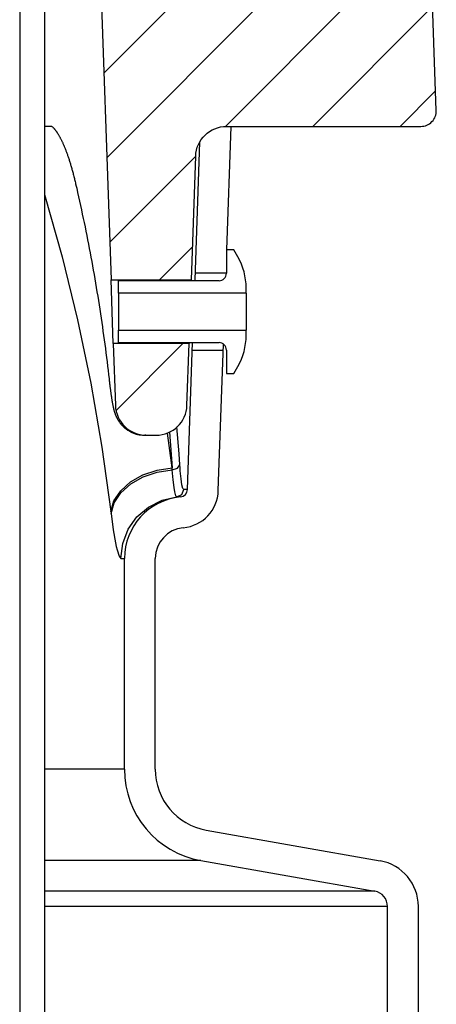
# Model space of a CAD drawing. Extents: x -169 to 2224, y 0 to 2796.
# Tile 405 of 530: x 1806.12 to 1807.8, y 979.8 to 983.78. Entities that reach past the tile are written whole.
import ezdxf

# ---------------------------------------------------------------- set-up
doc = ezdxf.new("R2010")
doc.units = 0
doc.header["$MEASUREMENT"] = 0
doc.layers.add('SPILL-BUCKET', color=1, linetype='CONTINUOUS')
pattern_1 = [(45, (6911.0289, -316.1318), (-0.176776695, 0.176776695), [])]

msp = doc.modelspace()

# ---------------------------------------------------------------- hatches: boundary and pattern name
at = {"layer": 'SPILL-BUCKET'}
h = msp.add_hatch(dxfattribs=at)
h.set_pattern_fill('ANSI31', scale=2, style=0)
h.set_pattern_definition(pattern_1)
edge = h.paths.add_edge_path()
edge.add_line((1806.49608, 984.20746), (1806.43787, 984.14504))
edge.add_line((1806.43787, 984.14504), (1806.48733, 982.72859))
edge.add_line((1806.48733, 982.72859), (1806.81264, 982.72859))
edge.add_line((1806.81264, 982.72859), (1806.83008, 983.22803))
edge.add_arc((1806.95497, 983.22371), 0.12496, -269.98139, -181.98144, ccw=False)
edge.add_line((1806.95493, 983.34867), (1807.74176, 983.34867))
edge.add_arc((1807.74178, 983.41115), 0.06248, -90.01928, 1.98074)
edge.add_line((1807.80422, 983.41331), (1807.74533, 985.09965))
edge.add_arc((1807.68289, 985.09745), 0.06248, -357.98136, -269.98138)
edge.add_line((1807.68287, 985.15993), (1807.54104, 985.15993))
edge.add_arc((1807.54105, 985.12869), 0.03124, -269.98043, -179.98043)
edge.add_line((1807.50981, 985.12868), (1807.50981, 984.22245))
edge.add_arc((1807.4945, 984.22276), 0.01531, -91.18722, -1.18722, ccw=False)
edge.add_line((1807.49418, 984.20746), (1806.49608, 984.20746))
h = msp.add_hatch(dxfattribs=at)
h.set_pattern_fill('ANSI31', scale=2, style=0)
h.set_pattern_definition(pattern_1)
edge = h.paths.add_edge_path()
edge.add_line((1806.49637, 982.46977), (1806.50509, 982.22016))
edge.add_arc((1806.63001, 982.22452), 0.125, -178.00002, -90)
edge.add_line((1806.63001, 982.09952), (1806.66996, 982.09952))
edge.add_arc((1806.66996, 982.22452), 0.125, -90, -1.99998)
edge.add_line((1806.79489, 982.22016), (1806.8036, 982.46977))
edge.add_line((1806.8036, 982.46977), (1806.49637, 982.46977))

# ---------------------------------------------------------------- linework, layer by layer
at = {"layer": 'SPILL-BUCKET', "color": 1, "linetype": 'Continuous'}
for p, q in [((1806.11763, 984.08254), (1806.11763, 969.88498)), ((1806.21757, 984.08254), (1806.21757, 969.88498)), ((1806.95573, 982.84901), (1806.97318, 983.34867)), ((1806.84596, 983.28482), (1806.82653, 982.72859)), ((1806.98454, 982.84901), (1806.95456, 982.84901)), ((1806.95456, 982.84901), (1806.95456, 982.75448)), ((1807.00104, 982.82044), (1806.98454, 982.84901)), ((1806.51736, 982.67463), (1806.51736, 982.72449)), ((1806.92458, 982.72449), (1806.51736, 982.72449)), ((1807.03451, 982.67463), (1806.51736, 982.67463)), ((1806.51736, 982.67463), (1806.51736, 982.66889)), ((1807.03451, 982.67463), (1807.03451, 982.69552)), ((1807.03451, 982.67463), (1807.03451, 982.66889)), ((1806.51736, 982.66889), (1806.51736, 982.65253)), ((1806.51736, 982.65253), (1806.51736, 982.62805)), ((1807.03451, 982.66889), (1807.03451, 982.65253)), ((1807.03451, 982.65253), (1807.03451, 982.62805)), ((1806.51736, 982.62805), (1806.51736, 982.59918)), ((1806.51736, 982.59918), (1806.51736, 982.57031)), ((1807.03451, 982.62805), (1807.03451, 982.59918)), ((1807.03451, 982.59918), (1807.03451, 982.57031)), ((1806.51736, 982.57031), (1806.51736, 982.54583)), ((1807.03451, 982.57031), (1807.03451, 982.54583)), ((1806.51736, 982.54583), (1806.51736, 982.52948)), ((1806.51736, 982.52948), (1806.51736, 982.52373)), ((1806.51736, 982.47387), (1806.51736, 982.52373)), ((1806.51736, 982.52373), (1807.03451, 982.52373)), ((1807.03451, 982.54583), (1807.03451, 982.52948)), ((1807.03451, 982.52948), (1807.03451, 982.52373)), ((1807.03451, 982.50284), (1807.03451, 982.52373)), ((1806.51736, 982.47387), (1806.92458, 982.47387)), ((1806.79689, 981.87958), (1806.81764, 982.47387)), ((1806.80371, 982.47555), (1806.80362, 982.47044)), ((1806.80362, 982.47044), (1806.80363, 982.47132)), ((1806.92172, 981.87522), (1806.94242, 982.46798)), ((1806.95456, 982.44389), (1806.95456, 982.34935)), ((1806.98454, 982.34935), (1807.00104, 982.37792)), ((1806.95456, 982.34935), (1806.98454, 982.34935)), ((1806.54172, 980.74812), (1806.54172, 981.60081)), ((1806.66663, 980.74812), (1806.66663, 981.60081)), ((1806.87308, 980.50209), (1807.57669, 980.37802)), ((1806.85139, 980.37907), (1807.55501, 980.255)), ((1807.60662, 979.00897), (1807.60662, 980.1935)), ((1807.73153, 979.00897), (1807.73153, 980.1935))]:
    msp.add_line(p, q, dxfattribs=at)
at = {"layer": 'SPILL-BUCKET', "color": 7}
for p, q in [((1806.23276, 983.34867), (1806.21755, 983.34867)), ((1806.22162, 983.34867), (1806.21782, 983.34867)), ((1806.24781, 983.34867), (1806.22162, 983.34867)), ((1806.24767, 983.34867), (1806.23276, 983.34867)), ((1806.24781, 983.34867), (1806.25017, 983.34664)), ((1806.25017, 983.34664), (1806.25068, 983.3462)), ((1806.25068, 983.3462), (1806.25121, 983.34572)), ((1806.25121, 983.34572), (1806.25176, 983.34521)), ((1806.25176, 983.34521), (1806.25233, 983.34466)), ((1806.25233, 983.34466), (1806.25293, 983.34408)), ((1806.25293, 983.34408), (1806.25355, 983.34346)), ((1806.25355, 983.34346), (1806.25418, 983.34282)), ((1806.25418, 983.34282), (1806.25483, 983.34213)), ((1806.25483, 983.34213), (1806.2555, 983.34141)), ((1806.2555, 983.34141), (1806.2562, 983.34064)), ((1806.2562, 983.34064), (1806.25689, 983.33987)), ((1806.25689, 983.33987), (1806.2576, 983.33906)), ((1806.2576, 983.33906), (1806.25834, 983.3382)), ((1806.25834, 983.3382), (1806.25909, 983.3373)), ((1806.25909, 983.3373), (1806.25988, 983.33635)), ((1806.25988, 983.33635), (1806.26067, 983.33536)), ((1806.26067, 983.33536), (1806.2615, 983.33431)), ((1806.2615, 983.33431), (1806.26234, 983.33323)), ((1806.26234, 983.33323), (1806.2632, 983.33209)), ((1806.2632, 983.33209), (1806.26407, 983.33092)), ((1806.26407, 983.33092), (1806.26497, 983.32969)), ((1806.26497, 983.32969), (1806.26588, 983.32842)), ((1806.26588, 983.32842), (1806.26664, 983.32732)), ((1806.26664, 983.32732), (1806.26742, 983.3262)), ((1806.26742, 983.3262), (1806.26822, 983.32503)), ((1806.26822, 983.32503), (1806.26902, 983.32383)), ((1806.26902, 983.32383), (1806.26998, 983.32237)), ((1806.26998, 983.32237), (1806.27095, 983.32086)), ((1806.27095, 983.32086), (1806.27193, 983.31932)), ((1806.27193, 983.31932), (1806.27292, 983.31773)), ((1806.27292, 983.31773), (1806.27392, 983.3161)), ((1806.27392, 983.3161), (1806.27492, 983.31443)), ((1806.27492, 983.31443), (1806.27593, 983.31272)), ((1806.27593, 983.31272), (1806.27695, 983.31097)), ((1806.27695, 983.31097), (1806.27797, 983.30917)), ((1806.27797, 983.30917), (1806.279, 983.30733)), ((1806.279, 983.30733), (1806.28004, 983.30545)), ((1806.28004, 983.30545), (1806.28109, 983.30352)), ((1806.28109, 983.30352), (1806.28213, 983.30155)), ((1806.28213, 983.30155), (1806.28319, 983.29954)), ((1806.28319, 983.29954), (1806.28425, 983.29749)), ((1806.28425, 983.29749), (1806.28531, 983.29539)), ((1806.28531, 983.29539), (1806.28638, 983.29325)), ((1806.28638, 983.29325), (1806.28745, 983.29107)), ((1806.28745, 983.29107), (1806.28853, 983.28883)), ((1806.28853, 983.28883), (1806.28961, 983.28656)), ((1806.28961, 983.28656), (1806.2907, 983.28424)), ((1806.2907, 983.28424), (1806.29179, 983.28188)), ((1806.29179, 983.28188), (1806.29288, 983.27947)), ((1806.29288, 983.27947), (1806.29397, 983.27702)), ((1806.29397, 983.27702), (1806.29507, 983.27452)), ((1806.29507, 983.27452), (1806.29618, 983.27198)), ((1806.29618, 983.27198), (1806.29728, 983.26939)), ((1806.29728, 983.26939), (1806.29838, 983.26676)), ((1806.29838, 983.26676), (1806.29949, 983.26408)), ((1806.29949, 983.26408), (1806.30061, 983.26135)), ((1806.30061, 983.26135), (1806.30172, 983.25858)), ((1806.30172, 983.25858), (1806.30283, 983.25577)), ((1806.30283, 983.25577), (1806.30396, 983.25286)), ((1806.30396, 983.25286), (1806.30509, 983.24991)), ((1806.30509, 983.24991), (1806.30622, 983.24694)), ((1806.30622, 983.24694), (1806.30734, 983.24393)), ((1806.30734, 983.24393), (1806.30846, 983.24088)), ((1806.30846, 983.24088), (1806.30958, 983.23778)), ((1806.30958, 983.23778), (1806.3107, 983.23464)), ((1806.3107, 983.23464), (1806.31182, 983.23146)), ((1806.31182, 983.23146), (1806.31294, 983.22824)), ((1806.31294, 983.22824), (1806.31405, 983.22497)), ((1806.31405, 983.22497), (1806.31516, 983.22166)), ((1806.31516, 983.22166), (1806.31628, 983.21831)), ((1806.31628, 983.21831), (1806.31739, 983.21491)), ((1806.31739, 983.21491), (1806.31849, 983.21148)), ((1806.31849, 983.21148), (1806.3196, 983.208)), ((1806.3196, 983.208), (1806.3207, 983.20448)), ((1806.3207, 983.20448), (1806.32182, 983.20086)), ((1806.32182, 983.20086), (1806.32293, 983.1972)), ((1806.32293, 983.1972), (1806.32402, 983.19359)), ((1806.32402, 983.19359), (1806.3251, 983.18994)), ((1806.3251, 983.18994), (1806.32619, 983.18622)), ((1806.32619, 983.18622), (1806.32727, 983.18247)), ((1806.32727, 983.18247), (1806.32835, 983.17865)), ((1806.32835, 983.17865), (1806.32943, 983.1748)), ((1806.32943, 983.1748), (1806.33051, 983.17089)), ((1806.33051, 983.17089), (1806.33159, 983.16694)), ((1806.33159, 983.16694), (1806.33267, 983.16293)), ((1806.33267, 983.16293), (1806.33374, 983.15889)), ((1806.33374, 983.15889), (1806.33481, 983.15481)), ((1806.33481, 983.15481), (1806.33587, 983.15068)), ((1806.33587, 983.15068), (1806.33694, 983.14651)), ((1806.33694, 983.14651), (1806.33799, 983.14231)), ((1806.33799, 983.14231), (1806.33903, 983.13812)), ((1806.33903, 983.13812), (1806.34006, 983.1339)), ((1806.34006, 983.1339), (1806.34109, 983.12963)), ((1806.34109, 983.12963), (1806.34212, 983.12533)), ((1806.34212, 983.12533), (1806.34314, 983.12098)), ((1806.34314, 983.12098), (1806.34416, 983.11658)), ((1806.34416, 983.11658), (1806.34419, 983.11643)), ((1806.34419, 983.11643), (1806.34423, 983.11628)), ((1806.34423, 983.11628), (1806.3463, 983.10724)), ((1806.21757, 983.07255), (1806.28899, 982.82055)), ((1806.3463, 983.10724), (1806.34837, 983.0982)), ((1806.34837, 983.0982), (1806.35229, 983.08086)), ((1806.35229, 983.08086), (1806.35616, 983.06352)), ((1806.35616, 983.06352), (1806.35999, 983.04617)), ((1806.35999, 983.04617), (1806.36378, 983.0288)), ((1806.36378, 983.0288), (1806.36753, 983.01142)), ((1806.36753, 983.01142), (1806.37124, 982.99403)), ((1806.37124, 982.99403), (1806.3749, 982.97662)), ((1806.3749, 982.97662), (1806.37851, 982.95921)), ((1806.37851, 982.95921), (1806.38209, 982.94178)), ((1806.38209, 982.94178), (1806.38562, 982.92435)), ((1806.38562, 982.92435), (1806.38911, 982.90689)), ((1806.38911, 982.90689), (1806.39255, 982.88944)), ((1806.39255, 982.88944), (1806.39596, 982.87197)), ((1806.39596, 982.87197), (1806.39931, 982.85449)), ((1806.39931, 982.85449), (1806.40263, 982.83699)), ((1806.40263, 982.83699), (1806.4059, 982.8195)), ((1806.28899, 982.82055), (1806.35168, 982.56607)), ((1806.4059, 982.8195), (1806.40912, 982.80198)), ((1806.40912, 982.80198), (1806.41231, 982.78446)), ((1806.41231, 982.78446), (1806.41545, 982.76693)), ((1806.41545, 982.76693), (1806.41854, 982.74939)), ((1806.95456, 982.75532), (1806.82747, 982.75532)), ((1806.41854, 982.74939), (1806.4216, 982.73183)), ((1806.4216, 982.73183), (1806.42461, 982.71427)), ((1806.42461, 982.71427), (1806.42757, 982.6967)), ((1806.42757, 982.6967), (1806.43049, 982.67912)), ((1806.43049, 982.67912), (1806.43337, 982.66153)), ((1806.43337, 982.66153), (1806.43621, 982.64394)), ((1806.43621, 982.64394), (1806.439, 982.62632)), ((1806.439, 982.62632), (1806.44174, 982.60871)), ((1806.44174, 982.60871), (1806.44444, 982.59108)), ((1806.44444, 982.59108), (1806.4471, 982.57345)), ((1806.35168, 982.56607), (1806.40555, 982.30944)), ((1806.4471, 982.57345), (1806.44972, 982.55581)), ((1806.44972, 982.55581), (1806.45229, 982.53816)), ((1806.45229, 982.53816), (1806.45481, 982.5205)), ((1806.45481, 982.5205), (1806.4573, 982.50284)), ((1806.4573, 982.50284), (1806.45973, 982.48516)), ((1806.45973, 982.48516), (1806.46212, 982.46748)), ((1806.46212, 982.46748), (1806.46448, 982.44979)), ((1806.46448, 982.44979), (1806.46678, 982.43209)), ((1806.46678, 982.43209), (1806.46904, 982.41439)), ((1806.81656, 982.44304), (1806.94155, 982.44304)), ((1806.46904, 982.41439), (1806.47125, 982.39668)), ((1806.47125, 982.39668), (1806.47343, 982.37896)), ((1806.47343, 982.37896), (1806.47555, 982.36124)), ((1806.47555, 982.36124), (1806.47753, 982.34443)), ((1806.47753, 982.34443), (1806.47946, 982.32763)), ((1806.47946, 982.32763), (1806.47988, 982.32391)), ((1806.47988, 982.32391), (1806.48031, 982.32019)), ((1806.48031, 982.3202), (1806.48038, 982.31958)), ((1806.48038, 982.31958), (1806.48044, 982.31896)), ((1806.48044, 982.31896), (1806.4808, 982.31587)), ((1806.4808, 982.31587), (1806.48115, 982.31282)), ((1806.48115, 982.31282), (1806.4815, 982.30979)), ((1806.40555, 982.30944), (1806.45053, 982.05097)), ((1806.4815, 982.30979), (1806.48186, 982.30679)), ((1806.48186, 982.30679), (1806.48221, 982.30386)), ((1806.48221, 982.30386), (1806.48256, 982.30095)), ((1806.48256, 982.30095), (1806.48291, 982.29806)), ((1806.48291, 982.29806), (1806.48327, 982.2952)), ((1806.48327, 982.2952), (1806.48362, 982.29236)), ((1806.48362, 982.29236), (1806.48398, 982.28955)), ((1806.48398, 982.28955), (1806.48434, 982.28676)), ((1806.48434, 982.28676), (1806.4847, 982.284)), ((1806.4847, 982.284), (1806.48506, 982.28127)), ((1806.48506, 982.28127), (1806.48542, 982.27857)), ((1806.48542, 982.27857), (1806.48578, 982.27588)), ((1806.48578, 982.27588), (1806.48614, 982.27324)), ((1806.48614, 982.27324), (1806.4865, 982.27061)), ((1806.4865, 982.27061), (1806.48687, 982.26802)), ((1806.48687, 982.26802), (1806.48723, 982.26546)), ((1806.48723, 982.26546), (1806.4876, 982.26293)), ((1806.4876, 982.26293), (1806.48795, 982.26049)), ((1806.48795, 982.26049), (1806.48831, 982.25808)), ((1806.48831, 982.25808), (1806.48868, 982.2556)), ((1806.48868, 982.2556), (1806.48905, 982.25315)), ((1806.48905, 982.25315), (1806.48943, 982.25072)), ((1806.48943, 982.25072), (1806.4898, 982.24833)), ((1806.4898, 982.24833), (1806.49018, 982.24594)), ((1806.49018, 982.24594), (1806.49056, 982.24359)), ((1806.49056, 982.24359), (1806.49095, 982.24125)), ((1806.49095, 982.24125), (1806.49134, 982.23894)), ((1806.49134, 982.23894), (1806.49174, 982.23662)), ((1806.49174, 982.23662), (1806.49214, 982.23433)), ((1806.49214, 982.23433), (1806.49254, 982.23202)), ((1806.49254, 982.23202), (1806.49296, 982.22975)), ((1806.49296, 982.22975), (1806.4934, 982.22736)), ((1806.4934, 982.22736), (1806.49385, 982.225)), ((1806.49385, 982.225), (1806.49431, 982.22264)), ((1806.49431, 982.22264), (1806.49477, 982.22031)), ((1806.49477, 982.22031), (1806.49529, 982.21777)), ((1806.49529, 982.21777), (1806.49583, 982.21525)), ((1806.49583, 982.21525), (1806.49647, 982.21231)), ((1806.49647, 982.21231), (1806.49714, 982.20937)), ((1806.49714, 982.20937), (1806.49761, 982.20742)), ((1806.49761, 982.20742), (1806.49809, 982.20545)), ((1806.49809, 982.20545), (1806.49852, 982.20376)), ((1806.49852, 982.20376), (1806.49896, 982.20204)), ((1806.49896, 982.20204), (1806.49943, 982.20028)), ((1806.49943, 982.20028), (1806.49993, 982.19849)), ((1806.49993, 982.19849), (1806.50031, 982.19713)), ((1806.50031, 982.19713), (1806.50072, 982.19575)), ((1806.50072, 982.19575), (1806.50111, 982.19446)), ((1806.50111, 982.19446), (1806.50151, 982.19315)), ((1806.50151, 982.19315), (1806.5019, 982.19192)), ((1806.5019, 982.19192), (1806.50231, 982.19067)), ((1806.50231, 982.19067), (1806.5027, 982.18948)), ((1806.5027, 982.18948), (1806.50312, 982.18827)), ((1806.50312, 982.18827), (1806.50352, 982.18711)), ((1806.50352, 982.18711), (1806.50394, 982.18592)), ((1806.50394, 982.18592), (1806.50437, 982.18477)), ((1806.50437, 982.18477), (1806.50481, 982.18359)), ((1806.50481, 982.18359), (1806.50525, 982.18245)), ((1806.50525, 982.18245), (1806.50571, 982.18128)), ((1806.50571, 982.18128), (1806.50617, 982.18013)), ((1806.50617, 982.18013), (1806.50666, 982.17895)), ((1806.50666, 982.17895), (1806.50715, 982.17779)), ((1806.50715, 982.17779), (1806.50767, 982.1766)), ((1806.50767, 982.1766), (1806.50819, 982.17542)), ((1806.50819, 982.17542), (1806.50874, 982.17422)), ((1806.50874, 982.17422), (1806.50931, 982.17301)), ((1806.50931, 982.17301), (1806.50989, 982.17179)), ((1806.50989, 982.17179), (1806.5105, 982.17056)), ((1806.5105, 982.17056), (1806.51113, 982.16931)), ((1806.51113, 982.16931), (1806.51179, 982.16804)), ((1806.51179, 982.16804), (1806.51246, 982.16677)), ((1806.51246, 982.16677), (1806.51317, 982.16547)), ((1806.51317, 982.16547), (1806.5139, 982.16416)), ((1806.5139, 982.16416), (1806.51467, 982.16283)), ((1806.51467, 982.16283), (1806.51546, 982.16149)), ((1806.51546, 982.16149), (1806.51629, 982.16013)), ((1806.51629, 982.16013), (1806.51714, 982.15876)), ((1806.51714, 982.15876), (1806.51804, 982.15736)), ((1806.51804, 982.15736), (1806.51896, 982.15596)), ((1806.51896, 982.15596), (1806.51993, 982.15452)), ((1806.51993, 982.15452), (1806.52093, 982.15309)), ((1806.52093, 982.15309), (1806.52198, 982.15164)), ((1806.52198, 982.15164), (1806.52305, 982.15018)), ((1806.52305, 982.15018), (1806.52418, 982.1487)), ((1806.52418, 982.1487), (1806.52533, 982.14723)), ((1806.52533, 982.14723), (1806.52654, 982.14574)), ((1806.52654, 982.14574), (1806.52778, 982.14425)), ((1806.52778, 982.14425), (1806.52907, 982.14275)), ((1806.52907, 982.14275), (1806.53038, 982.14127)), ((1806.53038, 982.14127), (1806.53175, 982.13978)), ((1806.53175, 982.13978), (1806.53315, 982.1383)), ((1806.53315, 982.1383), (1806.53459, 982.13682)), ((1806.53459, 982.13682), (1806.53606, 982.13536)), ((1806.53606, 982.13536), (1806.53758, 982.13391)), ((1806.53758, 982.13391), (1806.53913, 982.13247)), ((1806.53913, 982.13247), (1806.54071, 982.13105)), ((1806.54071, 982.13105), (1806.54233, 982.12965)), ((1806.54233, 982.12965), (1806.54398, 982.12827)), ((1806.54398, 982.12827), (1806.54566, 982.12691)), ((1806.54566, 982.12691), (1806.54737, 982.12557)), ((1806.54737, 982.12557), (1806.54911, 982.12425)), ((1806.54911, 982.12425), (1806.55088, 982.12297)), ((1806.55088, 982.12297), (1806.55268, 982.12171)), ((1806.55268, 982.12171), (1806.55447, 982.1205)), ((1806.55447, 982.1205), (1806.55628, 982.11932)), ((1806.55628, 982.11932), (1806.55833, 982.11804)), ((1806.55833, 982.11804), (1806.5604, 982.11679)), ((1806.5604, 982.11679), (1806.56255, 982.11557)), ((1806.56255, 982.11557), (1806.56472, 982.11438)), ((1806.56472, 982.11438), (1806.56691, 982.11323)), ((1806.56691, 982.11323), (1806.56913, 982.11213)), ((1806.76318, 982.02422), (1806.75443, 982.13289)), ((1806.56913, 982.11213), (1806.57136, 982.11107)), ((1806.57136, 982.11107), (1806.57361, 982.11006)), ((1806.57361, 982.11006), (1806.57588, 982.10909)), ((1806.57588, 982.10909), (1806.57817, 982.10817)), ((1806.57817, 982.10817), (1806.58047, 982.1073)), ((1806.58047, 982.1073), (1806.58278, 982.10647)), ((1806.58278, 982.10647), (1806.58511, 982.10569)), ((1806.58511, 982.10569), (1806.58745, 982.10495)), ((1806.58745, 982.10495), (1806.5898, 982.10426)), ((1806.5898, 982.10426), (1806.59215, 982.10362)), ((1806.59215, 982.10362), (1806.59452, 982.10303)), ((1806.59452, 982.10303), (1806.5969, 982.10248)), ((1806.5969, 982.10248), (1806.59928, 982.10198)), ((1806.59928, 982.10198), (1806.60167, 982.10152)), ((1806.60167, 982.10152), (1806.60376, 982.10116)), ((1806.62844, 982.09952), (1806.62397, 982.09952)), ((1806.73446, 981.96767), (1806.71549, 982.10809)), ((1806.72396, 982.11175), (1806.73446, 981.96767)), ((1806.45053, 982.05097), (1806.48657, 981.79101)), ((1806.76606, 981.9802), (1806.76318, 982.02422)), ((1806.61641, 981.93913), (1806.67359, 981.95849)), ((1806.67359, 981.95849), (1806.73446, 981.96767)), ((1806.67423, 981.94999), (1806.73505, 981.95921)), ((1806.73505, 981.95921), (1806.73446, 981.96767)), ((1806.73505, 981.95921), (1806.75602, 981.96563)), ((1806.7386, 981.91879), (1806.73505, 981.95921)), ((1806.75602, 981.96563), (1806.76606, 981.9802)), ((1806.76692, 981.96727), (1806.76606, 981.9802)), ((1806.76784, 981.95514), (1806.76692, 981.96727)), ((1806.7711, 981.92238), (1806.76784, 981.95514)), ((1806.56641, 981.91077), (1806.61641, 981.93913)), ((1806.56721, 981.90226), (1806.61712, 981.93061)), ((1806.61712, 981.93061), (1806.67423, 981.94999)), ((1806.74248, 981.88767), (1806.7386, 981.91879)), ((1806.77461, 981.89901), (1806.7711, 981.92238)), ((1806.49946, 981.83439), (1806.52662, 981.87514)), ((1806.52662, 981.87514), (1806.56641, 981.91077)), ((1806.5275, 981.86664), (1806.56721, 981.90226)), ((1806.74537, 981.87097), (1806.74248, 981.88767)), ((1806.7736, 981.85923), (1806.78209, 981.87958)), ((1806.7784, 981.88434), (1806.77461, 981.89901)), ((1806.78209, 981.87958), (1806.7784, 981.88434)), ((1806.79319, 981.87958), (1806.78209, 981.87958)), ((1806.48657, 981.79101), (1806.49946, 981.83439)), ((1806.50041, 981.82592), (1806.5275, 981.86664)), ((1806.63908, 981.80908), (1806.69394, 981.83645)), ((1806.69394, 981.83645), (1806.75381, 981.84958)), ((1806.75381, 981.84958), (1806.7736, 981.85923)), ((1806.76487, 981.84958), (1806.75381, 981.84958)), ((1806.76855, 981.84958), (1806.76487, 981.84958)), ((1806.48759, 981.78256), (1806.50041, 981.82592)), ((1806.59253, 981.76914), (1806.63908, 981.80908)), ((1806.48657, 981.79101), (1806.48759, 981.78256)), ((1806.48759, 981.78256), (1806.49642, 981.71728)), ((1806.55711, 981.71902), (1806.59253, 981.76914)), ((1806.53497, 981.66175), (1806.55711, 981.71902)), ((1806.52744, 981.60081), (1806.53497, 981.66175)), ((1806.52012, 981.61001), (1806.52744, 981.60081)), ((1806.53815, 981.60081), (1806.54172, 981.60081)), ((1806.54172, 980.74812), (1806.21757, 980.74812)), ((1806.85139, 980.37907), (1806.21757, 980.37907)), ((1807.55501, 980.255), (1806.21757, 980.255)), ((1807.60662, 980.1935), (1806.21757, 980.1935))]:
    msp.add_line(p, q, dxfattribs=at)
at = {"layer": 'SPILL-BUCKET', "color": 2, "linetype": 'Continuous'}
msp.add_line((1806.49637, 982.46977), (1806.48733, 982.72859), dxfattribs=at)
at = {"layer": 'SPILL-BUCKET', "color": 7, "linetype": 'Continuous'}
for p, q in [((1806.79689, 981.87958), (1806.79319, 981.87958)), ((1806.7497, 981.85484), (1806.74537, 981.87097)), ((1806.75379, 981.84958), (1806.7497, 981.85484)), ((1806.75381, 981.84958), (1806.75379, 981.84958)), ((1806.49642, 981.71728), (1806.5057, 981.66384)), ((1806.5057, 981.66384), (1806.50881, 981.6491)), ((1806.50881, 981.6491), (1806.51186, 981.63619)), ((1806.51186, 981.63619), (1806.52012, 981.61001)), ((1806.52744, 981.60081), (1806.53815, 981.60081))]:
    msp.add_line(p, q, dxfattribs=at)
at = {"layer": 'SPILL-BUCKET', "color": 2, "linetype": 'Continuous'}
msp.add_lwpolyline([(1806.49608, 984.20746), (1806.43787, 984.14504), (1806.48733, 982.72859), (1806.81264, 982.72859), (1806.83008, 983.22803, -0.404026), (1806.95493, 983.34867), (1807.74176, 983.34867, 0.4244749), (1807.80422, 983.41331), (1807.74533, 985.09965, 0.4040261), (1807.68287, 985.15993), (1807.54104, 985.15993, 0.4142136), (1807.50981, 985.12868), (1807.50981, 984.22245, -0.4142136), (1807.49418, 984.20746), (1806.49608, 984.20746)], format="xyb", dxfattribs=at)
msp.add_lwpolyline([(1806.49637, 982.46977), (1806.50509, 982.22016, 0.4040263), (1806.63001, 982.09952), (1806.66996, 982.09952, 0.4040263), (1806.79489, 982.22016), (1806.8036, 982.46977)], format="xyb", close=True, dxfattribs=at)
at = {"layer": 'SPILL-BUCKET', "color": 7}
msp.add_lwpolyline([(1806.60376, 982.10116), (1806.6154, 982.09982), (1806.62397, 982.09952)], dxfattribs=at)
at = {"layer": 'SPILL-BUCKET', "color": 1, "linetype": 'Continuous'}
for centre, radius, start, end in [((1806.78468, 982.69552), 0.24983, 0, 30), ((1806.92458, 982.75448), 0.02998, 270, 0), ((1806.92458, 982.44389), 0.02998, 0, 90), ((1806.78468, 982.50284), 0.24983, 330, 0), ((1806.76568, 981.88067), 0.03123, 275.28151, 358), ((1806.76568, 981.88067), 0.15614, 275.28151, 358), ((1806.79155, 981.60081), 0.24983, 95.28151, 180), ((1806.79155, 981.60081), 0.12491, 95.28151, 180), ((1806.91646, 980.74812), 0.37474, 180, 260), ((1806.91646, 980.74812), 0.24983, 180, 260), ((1807.54416, 980.1935), 0.18737, 0, 80), ((1807.54416, 980.1935), 0.06246, 0, 80)]:
    msp.add_arc(centre, radius, start, end, dxfattribs=at)

doc.saveas('drawing.dxf')
